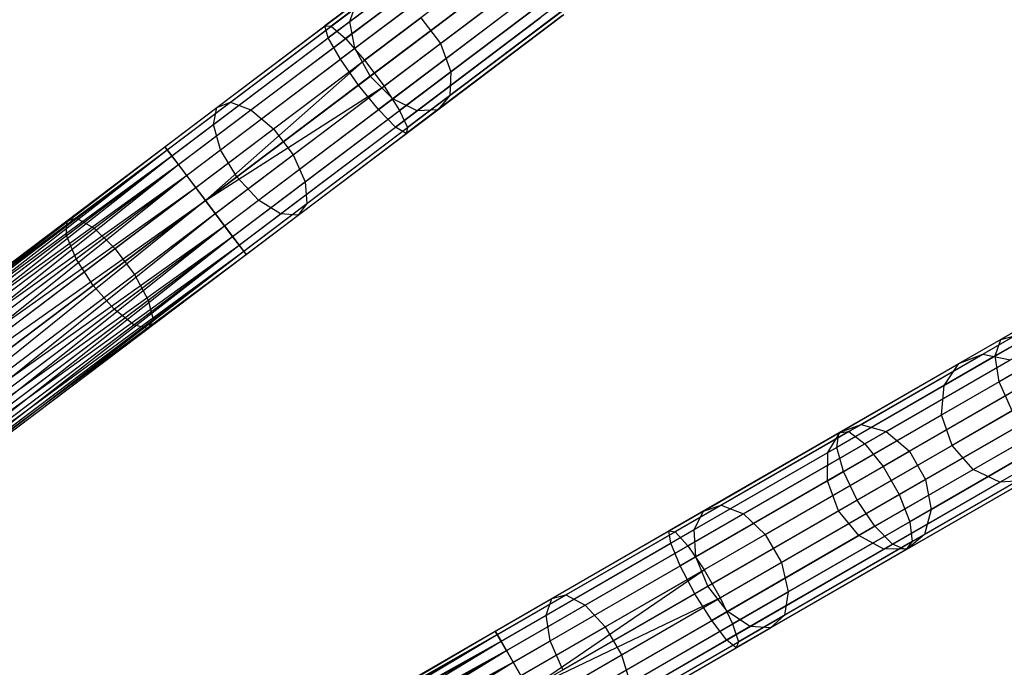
# Model space of a CAD drawing. Extents: x -91 to 91, y -91 to 262.
# Tile 464 of 480: x 53 to 68, y 35 to 45. Entities that reach past the tile are written whole.
import ezdxf

# ---------------------------------------------------------------- set-up
doc = ezdxf.new("R2010")
doc.units = 0
doc.header["$LTSCALE"] = 25.4
doc.layers.get('0').update_dxf_attribs({"linetype": 'CONTINUOUS'})

# ---------------------------------------------------------------- blocks, each defined once
blk = doc.blocks.new('ETE0_STL_1')
at = {"color": 0}
for p, q in [((60.204, 46.603, 170.552), (57.843, 44.822, 169.879)), ((60.204, 46.603, 170.552), (57.843, 44.822, 169.879)), ((60.058, 46.565, 171.006), (57.752, 44.826, 170.349)), ((60.058, 46.565, 171.006), (57.752, 44.826, 170.349)), ((60.46, 46.456, 170.175), (58.053, 44.641, 169.489)), ((60.46, 46.456, 170.175), (58.053, 44.641, 169.489)), ((60.055, 46.351, 171.434), (57.801, 44.65, 170.791)), ((60.055, 46.351, 171.434), (57.801, 44.65, 170.791)), ((58.119, 44.891, 316.041), (59.935, 46.26, 314.219)), ((58.119, 44.891, 316.041), (59.935, 46.26, 314.219)), ((60.767, 46.157, 169.963), (58.335, 44.322, 169.269)), ((60.767, 46.157, 169.963), (58.335, 44.322, 169.269)), ((60.196, 46.009, 171.737), (57.979, 44.336, 171.105)), ((60.196, 46.009, 171.737), (57.979, 44.336, 171.105)), ((59.453, 44.566, 317.311), (61.412, 46.044, 315.345)), ((59.453, 44.566, 317.311), (61.412, 46.044, 315.345)), ((58.192, 44.497, 315.779), (59.978, 45.844, 313.987)), ((58.192, 44.497, 315.779), (59.978, 45.844, 313.987)), ((61.056, 45.775, 169.963), (58.623, 43.94, 169.269)), ((61.056, 45.775, 169.963), (58.623, 43.94, 169.269)), ((58.245, 43.955, 171.219), (60.449, 45.617, 171.847)), ((58.245, 43.955, 171.219), (60.449, 45.617, 171.847)), ((59.608, 44.152, 317.127), (61.547, 45.615, 315.182)), ((59.608, 44.152, 317.127), (61.547, 45.615, 315.182)), ((56.36, 43.704, 318.333), (58.468, 45.294, 316.802)), ((56.36, 43.704, 318.333), (58.468, 45.294, 316.802)), ((60.195, 45.426, 313.903), (58.42, 44.087, 315.685)), ((60.195, 45.426, 313.903), (58.42, 44.087, 315.685)), ((61.259, 45.397, 170.175), (58.852, 43.582, 169.489)), ((61.259, 45.397, 170.175), (58.852, 43.582, 169.489)), ((56.16, 43.625, 317.905), (58.219, 45.179, 316.41)), ((56.16, 43.625, 317.905), (58.219, 45.179, 316.41)), ((56.66, 43.59, 318.688), (58.809, 45.211, 317.127)), ((56.66, 43.59, 318.688), (58.809, 45.211, 317.127)), ((58.119, 44.891, 316.041), (58.219, 45.179, 316.41)), ((58.119, 44.891, 316.041), (58.219, 45.179, 316.41)), ((60.756, 45.267, 171.737), (58.539, 43.594, 171.105)), ((60.756, 45.267, 171.737), (58.539, 43.594, 171.105)), ((59.594, 43.801, 316.802), (61.496, 45.236, 314.894)), ((59.594, 43.801, 316.802), (61.496, 45.236, 314.894)), ((58.752, 43.755, 315.779), (60.537, 45.102, 313.987)), ((58.752, 43.755, 315.779), (60.537, 45.102, 313.987)), ((61.046, 45.037, 171.434), (58.792, 43.336, 170.791)), ((61.046, 45.037, 171.434), (58.792, 43.336, 170.791)), ((61.33, 45.111, 170.552), (58.969, 43.33, 169.879)), ((61.33, 45.111, 170.552), (58.969, 43.33, 169.879)), ((59.415, 43.593, 316.41), (61.272, 44.995, 314.547)), ((59.415, 43.593, 316.41), (61.272, 44.995, 314.547)), ((56.107, 43.373, 317.503), (58.119, 44.891, 316.041)), ((56.107, 43.373, 317.503), (58.119, 44.891, 316.041)), ((56.993, 43.31, 318.888), (59.165, 44.948, 317.311)), ((56.993, 43.31, 318.888), (59.165, 44.948, 317.311)), ((58.192, 44.497, 315.779), (58.119, 44.891, 316.041)), ((58.192, 44.497, 315.779), (58.119, 44.891, 316.041)), ((61.253, 44.98, 171.006), (58.947, 43.241, 170.349)), ((61.253, 44.98, 171.006), (58.947, 43.241, 170.349)), ((59.11, 43.577, 316.041), (60.926, 44.946, 314.219)), ((59.11, 43.577, 316.041), (60.926, 44.946, 314.219)), ((59.165, 44.948, 317.311), (59.453, 44.566, 317.311)), ((59.165, 44.948, 317.311), (59.453, 44.566, 317.311)), ((55.393, 43.047, 170.128), (57.752, 44.826, 170.349)), ((55.393, 43.047, 170.128), (57.752, 44.826, 170.349)), ((55.428, 43.001, 169.653), (57.843, 44.822, 169.879)), ((55.428, 43.001, 169.653), (57.843, 44.822, 169.879)), ((57.752, 44.826, 170.349), (57.843, 44.822, 169.879)), ((57.801, 44.65, 170.791), (57.752, 44.826, 170.349)), ((57.801, 44.65, 170.791), (57.752, 44.826, 170.349)), ((57.752, 44.826, 170.349), (57.843, 44.822, 169.879)), ((57.843, 44.822, 169.879), (58.053, 44.641, 169.489)), ((57.843, 44.822, 169.879), (58.053, 44.641, 169.489)), ((55.496, 42.912, 170.576), (57.801, 44.65, 170.791)), ((55.496, 42.912, 170.576), (57.801, 44.65, 170.791)), ((55.592, 42.784, 169.259), (58.053, 44.641, 169.489)), ((55.592, 42.784, 169.259), (58.053, 44.641, 169.489)), ((57.281, 42.928, 318.888), (59.453, 44.566, 317.311)), ((57.281, 42.928, 318.888), (59.453, 44.566, 317.311)), ((57.979, 44.336, 171.105), (57.801, 44.65, 170.791)), ((57.979, 44.336, 171.105), (57.801, 44.65, 170.791)), ((58.053, 44.641, 169.489), (58.335, 44.322, 169.269)), ((58.053, 44.641, 169.489), (58.335, 44.322, 169.269)), ((59.453, 44.566, 317.311), (59.608, 44.152, 317.127)), ((59.453, 44.566, 317.311), (59.608, 44.152, 317.127)), ((56.212, 43.003, 317.217), (58.192, 44.497, 315.779)), ((56.212, 43.003, 317.217), (58.192, 44.497, 315.779)), ((58.42, 44.087, 315.685), (58.192, 44.497, 315.779)), ((58.42, 44.087, 315.685), (58.192, 44.497, 315.779)), ((55.711, 42.626, 170.893), (57.979, 44.336, 171.105)), ((55.711, 42.626, 170.893), (57.979, 44.336, 171.105)), ((55.847, 42.446, 169.037), (58.335, 44.322, 169.269)), ((55.847, 42.446, 169.037), (58.335, 44.322, 169.269)), ((55.991, 42.255, 169.008), (58.335, 44.322, 169.269)), ((55.991, 42.255, 169.008), (58.335, 44.322, 169.269)), ((58.245, 43.955, 171.219), (57.979, 44.336, 171.105)), ((58.245, 43.955, 171.219), (57.979, 44.336, 171.105)), ((58.335, 44.322, 169.269), (58.623, 43.94, 169.269)), ((58.335, 44.322, 169.269), (58.623, 43.94, 169.269)), ((57.459, 42.531, 318.688), (59.608, 44.152, 317.127)), ((57.459, 42.531, 318.688), (59.608, 44.152, 317.127)), ((59.608, 44.152, 317.127), (59.594, 43.801, 316.802)), ((59.608, 44.152, 317.127), (59.594, 43.801, 316.802)), ((58.42, 44.087, 315.685), (56.452, 42.602, 317.114)), ((58.42, 44.087, 315.685), (56.452, 42.602, 317.114)), ((58.752, 43.755, 315.779), (58.42, 44.087, 315.685)), ((58.752, 43.755, 315.779), (58.42, 44.087, 315.685)), ((55.991, 42.255, 171.008), (58.245, 43.955, 171.219)), ((55.991, 42.255, 171.008), (58.245, 43.955, 171.219)), ((55.991, 42.255, 169.008), (58.623, 43.94, 169.269)), ((55.991, 42.255, 169.008), (58.623, 43.94, 169.269)), ((56.135, 42.064, 169.037), (58.623, 43.94, 169.269)), ((56.135, 42.064, 169.037), (58.623, 43.94, 169.269)), ((58.539, 43.594, 171.105), (58.245, 43.955, 171.219)), ((58.539, 43.594, 171.105), (58.245, 43.955, 171.219)), ((58.623, 43.94, 169.269), (58.852, 43.582, 169.489)), ((58.623, 43.94, 169.269), (58.852, 43.582, 169.489)), ((54.092, 41.994, 319.452), (56.36, 43.704, 318.333)), ((54.092, 41.994, 319.452), (56.36, 43.704, 318.333)), ((56.16, 43.625, 317.905), (56.36, 43.704, 318.333)), ((56.16, 43.625, 317.905), (56.36, 43.704, 318.333)), ((56.36, 43.704, 318.333), (56.66, 43.59, 318.688)), ((56.36, 43.704, 318.333), (56.66, 43.59, 318.688)), ((56.772, 42.261, 317.217), (58.752, 43.755, 315.779)), ((56.772, 42.261, 317.217), (58.752, 43.755, 315.779)), ((57.486, 42.211, 318.333), (59.594, 43.801, 316.802)), ((57.486, 42.211, 318.333), (59.594, 43.801, 316.802)), ((59.11, 43.577, 316.041), (58.752, 43.755, 315.779)), ((59.11, 43.577, 316.041), (58.752, 43.755, 315.779)), ((59.594, 43.801, 316.802), (59.415, 43.593, 316.41)), ((59.594, 43.801, 316.802), (59.415, 43.593, 316.41)), ((53.946, 41.955, 318.998), (56.16, 43.625, 317.905)), ((53.946, 41.955, 318.998), (56.16, 43.625, 317.905)), ((54.349, 41.847, 319.828), (56.66, 43.59, 318.688)), ((54.349, 41.847, 319.828), (56.66, 43.59, 318.688)), ((56.107, 43.373, 317.503), (56.16, 43.625, 317.905)), ((56.107, 43.373, 317.503), (56.16, 43.625, 317.905)), ((56.271, 41.884, 170.893), (58.539, 43.594, 171.105)), ((56.271, 41.884, 170.893), (58.539, 43.594, 171.105)), ((56.39, 41.725, 169.259), (58.852, 43.582, 169.489)), ((56.39, 41.725, 169.259), (58.852, 43.582, 169.489)), ((56.66, 43.59, 318.688), (56.993, 43.31, 318.888)), ((56.66, 43.59, 318.688), (56.993, 43.31, 318.888)), ((57.098, 42.059, 317.503), (59.11, 43.577, 316.041)), ((57.098, 42.059, 317.503), (59.11, 43.577, 316.041)), ((57.356, 42.04, 317.905), (59.415, 43.593, 316.41)), ((57.356, 42.04, 317.905), (59.415, 43.593, 316.41)), ((58.792, 43.336, 170.791), (58.539, 43.594, 171.105)), ((58.792, 43.336, 170.791), (58.539, 43.594, 171.105)), ((58.852, 43.582, 169.489), (58.969, 43.33, 169.879)), ((58.852, 43.582, 169.489), (58.969, 43.33, 169.879)), ((59.415, 43.593, 316.41), (59.11, 43.577, 316.041)), ((59.415, 43.593, 316.41), (59.11, 43.577, 316.041)), ((53.942, 41.74, 318.571), (56.107, 43.373, 317.503)), ((53.942, 41.74, 318.571), (56.107, 43.373, 317.503)), ((54.657, 41.548, 320.041), (56.993, 43.31, 318.888)), ((54.657, 41.548, 320.041), (56.993, 43.31, 318.888)), ((56.212, 43.003, 317.217), (56.107, 43.373, 317.503)), ((56.212, 43.003, 317.217), (56.107, 43.373, 317.503)), ((56.487, 41.598, 170.576), (58.792, 43.336, 170.791)), ((56.487, 41.598, 170.576), (58.792, 43.336, 170.791)), ((56.554, 41.508, 169.653), (58.969, 43.33, 169.879)), ((56.554, 41.508, 169.653), (58.969, 43.33, 169.879)), ((56.993, 43.31, 318.888), (57.281, 42.928, 318.888)), ((56.993, 43.31, 318.888), (57.281, 42.928, 318.888)), ((58.947, 43.241, 170.349), (58.792, 43.336, 170.791)), ((58.947, 43.241, 170.349), (58.792, 43.336, 170.791)), ((58.969, 43.33, 169.879), (58.947, 43.241, 170.349)), ((58.969, 43.33, 169.879), (58.947, 43.241, 170.349)), ((56.589, 41.462, 170.128), (58.947, 43.241, 170.349)), ((56.589, 41.462, 170.128), (58.947, 43.241, 170.349)), ((49.253, 38.415, 169.887), (55.393, 43.047, 170.128)), ((49.253, 38.415, 169.887), (55.393, 43.047, 170.128)), ((49.253, 38.415, 170.128), (55.393, 43.047, 170.128)), ((49.253, 38.415, 170.128), (55.393, 43.047, 170.128)), ((49.253, 38.415, 169.887), (55.428, 43.001, 169.653)), ((49.253, 38.415, 169.887), (55.428, 43.001, 169.653)), ((49.287, 38.369, 170.362), (55.393, 43.047, 170.128)), ((49.287, 38.369, 170.362), (55.393, 43.047, 170.128)), ((49.287, 38.369, 169.653), (55.428, 43.001, 169.653)), ((49.287, 38.369, 169.653), (55.428, 43.001, 169.653)), ((49.355, 38.279, 169.44), (55.428, 43.001, 169.653)), ((49.355, 38.279, 169.44), (55.428, 43.001, 169.653)), ((54.083, 41.397, 318.267), (56.212, 43.003, 317.217)), ((54.083, 41.397, 318.267), (56.212, 43.003, 317.217)), ((55.428, 43.001, 169.653), (55.393, 43.047, 170.128)), ((55.393, 43.047, 170.128), (55.496, 42.912, 170.576)), ((55.428, 43.001, 169.653), (55.393, 43.047, 170.128)), ((55.393, 43.047, 170.128), (55.496, 42.912, 170.576)), ((55.592, 42.784, 169.259), (55.428, 43.001, 169.653)), ((55.592, 42.784, 169.259), (55.428, 43.001, 169.653)), ((56.452, 42.602, 317.114), (56.212, 43.003, 317.217)), ((56.452, 42.602, 317.114), (56.212, 43.003, 317.217)), ((49.287, 38.369, 170.362), (55.496, 42.912, 170.576)), ((49.287, 38.369, 170.362), (55.496, 42.912, 170.576)), ((49.355, 38.279, 170.576), (55.496, 42.912, 170.576)), ((49.355, 38.279, 170.576), (55.496, 42.912, 170.576)), ((49.451, 38.152, 170.756), (55.496, 42.912, 170.576)), ((49.451, 38.152, 170.756), (55.496, 42.912, 170.576)), ((54.945, 41.166, 320.041), (57.281, 42.928, 318.888)), ((54.945, 41.166, 320.041), (57.281, 42.928, 318.888)), ((55.496, 42.912, 170.576), (55.711, 42.626, 170.893)), ((55.496, 42.912, 170.576), (55.711, 42.626, 170.893)), ((57.281, 42.928, 318.888), (57.459, 42.531, 318.688)), ((57.281, 42.928, 318.888), (57.459, 42.531, 318.688)), ((49.355, 38.279, 169.44), (55.592, 42.784, 169.259)), ((49.355, 38.279, 169.44), (55.592, 42.784, 169.259)), ((49.451, 38.152, 169.259), (55.592, 42.784, 169.259)), ((49.451, 38.152, 169.259), (55.592, 42.784, 169.259)), ((49.57, 37.993, 169.122), (55.592, 42.784, 169.259)), ((49.57, 37.993, 169.122), (55.592, 42.784, 169.259)), ((55.847, 42.446, 169.037), (55.592, 42.784, 169.259)), ((55.847, 42.446, 169.037), (55.592, 42.784, 169.259)), ((49.451, 38.152, 170.756), (55.711, 42.626, 170.893)), ((49.451, 38.152, 170.756), (55.711, 42.626, 170.893)), ((49.57, 37.993, 170.893), (55.711, 42.626, 170.893)), ((49.57, 37.993, 170.893), (55.711, 42.626, 170.893)), ((49.706, 37.814, 170.979), (55.711, 42.626, 170.893)), ((49.706, 37.814, 170.979), (55.711, 42.626, 170.893)), ((56.452, 42.602, 317.114), (54.336, 41.006, 318.158)), ((56.452, 42.602, 317.114), (54.336, 41.006, 318.158)), ((55.148, 40.788, 319.828), (57.459, 42.531, 318.688)), ((55.148, 40.788, 319.828), (57.459, 42.531, 318.688)), ((55.711, 42.626, 170.893), (55.991, 42.255, 171.008)), ((55.711, 42.626, 170.893), (55.991, 42.255, 171.008)), ((56.772, 42.261, 317.217), (56.452, 42.602, 317.114)), ((56.772, 42.261, 317.217), (56.452, 42.602, 317.114)), ((57.459, 42.531, 318.688), (57.486, 42.211, 318.333)), ((57.459, 42.531, 318.688), (57.486, 42.211, 318.333)), ((49.57, 37.993, 169.122), (55.847, 42.446, 169.037)), ((49.57, 37.993, 169.122), (55.847, 42.446, 169.037)), ((49.706, 37.814, 169.037), (55.847, 42.446, 169.037)), ((49.706, 37.814, 169.037), (55.847, 42.446, 169.037)), ((55.991, 42.255, 169.008), (55.847, 42.446, 169.037)), ((55.991, 42.255, 169.008), (55.847, 42.446, 169.037)), ((49.706, 37.814, 170.979), (55.991, 42.255, 171.008)), ((49.706, 37.814, 170.979), (55.991, 42.255, 171.008)), ((49.85, 37.622, 169.008), (55.991, 42.255, 169.008)), ((49.85, 37.622, 169.008), (55.991, 42.255, 169.008)), ((49.85, 37.622, 171.008), (55.991, 42.255, 171.008)), ((49.85, 37.622, 171.008), (55.991, 42.255, 171.008)), ((55.991, 42.255, 171.008), (49.994, 37.431, 170.979)), ((55.991, 42.255, 171.008), (49.994, 37.431, 170.979)), ((54.643, 40.655, 318.267), (56.772, 42.261, 317.217)), ((54.643, 40.655, 318.267), (56.772, 42.261, 317.217)), ((56.135, 42.064, 169.037), (55.991, 42.255, 169.008)), ((55.991, 42.255, 171.008), (56.271, 41.884, 170.893)), ((55.991, 42.255, 171.008), (56.271, 41.884, 170.893)), ((56.135, 42.064, 169.037), (55.991, 42.255, 169.008)), ((57.098, 42.059, 317.503), (56.772, 42.261, 317.217)), ((57.098, 42.059, 317.503), (56.772, 42.261, 317.217)), ((55.219, 40.501, 319.452), (57.486, 42.211, 318.333)), ((55.219, 40.501, 319.452), (57.486, 42.211, 318.333)), ((57.486, 42.211, 318.333), (57.356, 42.04, 317.905)), ((57.486, 42.211, 318.333), (57.356, 42.04, 317.905)), ((49.994, 37.431, 169.037), (56.135, 42.064, 169.037)), ((49.994, 37.431, 169.037), (56.135, 42.064, 169.037)), ((50.13, 37.251, 169.122), (56.135, 42.064, 169.037)), ((50.13, 37.251, 169.122), (56.135, 42.064, 169.037)), ((51.626, 40.205, 319.664), (53.946, 41.955, 318.998)), ((51.626, 40.205, 319.664), (53.946, 41.955, 318.998)), ((51.717, 40.202, 320.133), (54.092, 41.994, 319.452)), ((51.717, 40.202, 320.133), (54.092, 41.994, 319.452)), ((53.942, 41.74, 318.571), (53.946, 41.955, 318.998)), ((53.942, 41.74, 318.571), (53.946, 41.955, 318.998)), ((53.946, 41.955, 318.998), (54.092, 41.994, 319.452)), ((53.946, 41.955, 318.998), (54.092, 41.994, 319.452)), ((54.092, 41.994, 319.452), (54.349, 41.847, 319.828)), ((54.092, 41.994, 319.452), (54.349, 41.847, 319.828)), ((54.933, 40.426, 318.571), (57.098, 42.059, 317.503)), ((54.933, 40.426, 318.571), (57.098, 42.059, 317.503)), ((55.141, 40.37, 318.998), (57.356, 42.04, 317.905)), ((55.141, 40.37, 318.998), (57.356, 42.04, 317.905)), ((56.39, 41.725, 169.259), (56.135, 42.064, 169.037)), ((56.39, 41.725, 169.259), (56.135, 42.064, 169.037)), ((57.356, 42.04, 317.905), (57.098, 42.059, 317.503)), ((57.356, 42.04, 317.905), (57.098, 42.059, 317.503)), ((49.994, 37.431, 170.979), (56.271, 41.884, 170.893)), ((49.994, 37.431, 170.979), (56.271, 41.884, 170.893)), ((50.13, 37.251, 170.893), (56.271, 41.884, 170.893)), ((50.13, 37.251, 170.893), (56.271, 41.884, 170.893)), ((50.25, 37.093, 170.756), (56.271, 41.884, 170.893)), ((50.25, 37.093, 170.756), (56.271, 41.884, 170.893)), ((51.928, 40.02, 320.523), (54.349, 41.847, 319.828)), ((51.928, 40.02, 320.523), (54.349, 41.847, 319.828)), ((54.349, 41.847, 319.828), (54.657, 41.548, 320.041)), ((54.349, 41.847, 319.828), (54.657, 41.548, 320.041)), ((56.271, 41.884, 170.893), (56.487, 41.598, 170.576)), ((56.271, 41.884, 170.893), (56.487, 41.598, 170.576)), ((50.13, 37.251, 169.122), (56.39, 41.725, 169.259)), ((50.13, 37.251, 169.122), (56.39, 41.725, 169.259)), ((50.25, 37.093, 169.259), (56.39, 41.725, 169.259)), ((50.25, 37.093, 169.259), (56.39, 41.725, 169.259)), ((50.346, 36.965, 169.44), (56.39, 41.725, 169.259)), ((50.346, 36.965, 169.44), (56.39, 41.725, 169.259)), ((51.675, 40.029, 319.221), (53.942, 41.74, 318.571)), ((51.675, 40.029, 319.221), (53.942, 41.74, 318.571)), ((54.083, 41.397, 318.267), (53.942, 41.74, 318.571)), ((54.083, 41.397, 318.267), (53.942, 41.74, 318.571)), ((56.554, 41.508, 169.653), (56.39, 41.725, 169.259)), ((56.554, 41.508, 169.653), (56.39, 41.725, 169.259)), ((50.25, 37.093, 170.756), (56.487, 41.598, 170.576)), ((50.25, 37.093, 170.756), (56.487, 41.598, 170.576)), ((50.346, 36.965, 170.576), (56.487, 41.598, 170.576)), ((50.346, 36.965, 170.576), (56.487, 41.598, 170.576)), ((50.346, 36.965, 169.44), (56.554, 41.508, 169.653)), ((50.346, 36.965, 169.44), (56.554, 41.508, 169.653)), ((50.413, 36.876, 170.362), (56.487, 41.598, 170.576)), ((50.413, 36.876, 170.362), (56.487, 41.598, 170.576)), ((50.413, 36.876, 169.653), (56.554, 41.508, 169.653)), ((50.413, 36.876, 169.653), (56.554, 41.508, 169.653)), ((50.448, 36.83, 169.887), (56.554, 41.508, 169.653)), ((50.448, 36.83, 169.887), (56.554, 41.508, 169.653)), ((52.21, 39.702, 320.743), (54.657, 41.548, 320.041)), ((52.21, 39.702, 320.743), (54.657, 41.548, 320.041)), ((54.657, 41.548, 320.041), (54.945, 41.166, 320.041)), ((54.657, 41.548, 320.041), (54.945, 41.166, 320.041)), ((56.487, 41.598, 170.576), (56.589, 41.462, 170.128)), ((56.487, 41.598, 170.576), (56.589, 41.462, 170.128)), ((56.589, 41.462, 170.128), (56.554, 41.508, 169.653)), ((56.589, 41.462, 170.128), (56.554, 41.508, 169.653)), ((50.413, 36.876, 170.362), (56.589, 41.462, 170.128)), ((50.413, 36.876, 170.362), (56.589, 41.462, 170.128)), ((50.448, 36.83, 170.128), (56.589, 41.462, 170.128)), ((50.448, 36.83, 170.128), (56.589, 41.462, 170.128)), ((50.448, 36.83, 169.887), (56.589, 41.462, 170.128)), ((50.448, 36.83, 169.887), (56.589, 41.462, 170.128)), ((51.852, 39.715, 318.907), (54.083, 41.397, 318.267)), ((51.852, 39.715, 318.907), (54.083, 41.397, 318.267)), ((54.336, 41.006, 318.158), (54.083, 41.397, 318.267)), ((54.336, 41.006, 318.158), (54.083, 41.397, 318.267)), ((69.939, 41.493, 173.562), (67.714, 40.21, 172.085)), ((69.939, 41.493, 173.562), (67.714, 40.21, 172.085)), ((69.806, 41.22, 173.932), (67.632, 39.966, 172.489)), ((69.806, 41.22, 173.932), (67.632, 39.966, 172.489)), ((52.498, 39.32, 320.743), (54.945, 41.166, 320.041)), ((52.498, 39.32, 320.743), (54.945, 41.166, 320.041)), ((54.945, 41.166, 320.041), (55.148, 40.788, 319.828)), ((54.945, 41.166, 320.041), (55.148, 40.788, 319.828)), ((54.336, 41.006, 318.158), (52.119, 39.333, 318.794)), ((54.336, 41.006, 318.158), (52.119, 39.333, 318.794)), ((54.643, 40.655, 318.267), (54.336, 41.006, 318.158)), ((54.643, 40.655, 318.267), (54.336, 41.006, 318.158)), ((52.727, 38.962, 320.523), (55.148, 40.788, 319.828)), ((52.727, 38.962, 320.523), (55.148, 40.788, 319.828)), ((55.148, 40.788, 319.828), (55.219, 40.501, 319.452)), ((55.148, 40.788, 319.828), (55.219, 40.501, 319.452)), ((67.448, 39.99, 312.651), (68.93, 40.845, 310.123)), ((67.448, 39.99, 312.651), (68.93, 40.845, 310.123)), ((69.83, 40.821, 174.195), (67.692, 39.587, 172.775)), ((69.83, 40.821, 174.195), (67.692, 39.587, 172.775)), ((52.412, 38.973, 318.907), (54.643, 40.655, 318.267)), ((52.412, 38.973, 318.907), (54.643, 40.655, 318.267)), ((54.933, 40.426, 318.571), (54.643, 40.655, 318.267)), ((54.933, 40.426, 318.571), (54.643, 40.655, 318.267)), ((67.096, 39.854, 312.356), (68.544, 40.689, 309.887)), ((67.096, 39.854, 312.356), (68.544, 40.689, 309.887)), ((52.843, 38.709, 320.133), (55.219, 40.501, 319.452)), ((52.843, 38.709, 320.133), (55.219, 40.501, 319.452)), ((55.219, 40.501, 319.452), (55.141, 40.37, 318.998)), ((55.219, 40.501, 319.452), (55.141, 40.37, 318.998)), ((52.666, 38.715, 319.221), (54.933, 40.426, 318.571)), ((52.666, 38.715, 319.221), (54.933, 40.426, 318.571)), ((52.821, 38.62, 319.664), (55.141, 40.37, 318.998)), ((52.821, 38.62, 319.664), (55.141, 40.37, 318.998)), ((55.141, 40.37, 318.998), (54.933, 40.426, 318.571)), ((55.141, 40.37, 318.998), (54.933, 40.426, 318.571)), ((66.877, 39.531, 312.078), (68.293, 40.348, 309.665)), ((66.877, 39.531, 312.078), (68.293, 40.348, 309.665)), ((67.714, 40.21, 172.085), (65.325, 38.832, 171.006)), ((67.714, 40.21, 172.085), (65.325, 38.832, 171.006)), ((67.921, 40.263, 171.657), (65.474, 38.852, 170.552)), ((67.921, 40.263, 171.657), (65.474, 38.852, 170.552)), ((67.632, 39.966, 172.489), (67.714, 40.21, 172.085)), ((67.632, 39.966, 172.489), (67.714, 40.21, 172.085)), ((67.714, 40.21, 172.085), (67.921, 40.263, 171.657)), ((67.714, 40.21, 172.085), (67.921, 40.263, 171.657)), ((68.205, 40.112, 171.302), (65.711, 38.674, 170.175)), ((68.205, 40.112, 171.302), (65.711, 38.674, 170.175)), ((67.632, 39.966, 172.489), (65.295, 38.619, 171.434)), ((67.632, 39.966, 172.489), (65.295, 38.619, 171.434)), ((65.655, 38.956, 314.894), (67.448, 39.99, 312.651)), ((65.655, 38.956, 314.894), (67.448, 39.99, 312.651)), ((67.096, 39.854, 312.356), (67.448, 39.99, 312.651)), ((67.096, 39.854, 312.356), (67.448, 39.99, 312.651)), ((67.448, 39.99, 312.651), (67.851, 39.908, 312.896)), ((67.448, 39.99, 312.651), (67.851, 39.908, 312.896)), ((67.692, 39.587, 172.775), (67.632, 39.966, 172.489)), ((67.692, 39.587, 172.775), (67.632, 39.966, 172.489)), ((65.345, 38.844, 314.547), (67.096, 39.854, 312.356)), ((65.345, 38.844, 314.547), (67.096, 39.854, 312.356)), ((68.5, 39.793, 171.101), (65.979, 38.34, 169.963)), ((68.5, 39.793, 171.101), (65.979, 38.34, 169.963)), ((66.023, 38.854, 315.182), (67.851, 39.908, 312.896)), ((66.023, 38.854, 315.182), (67.851, 39.908, 312.896)), ((66.841, 39.097, 311.881), (68.233, 39.9, 309.507)), ((66.841, 39.097, 311.881), (68.233, 39.9, 309.507)), ((66.877, 39.531, 312.078), (67.096, 39.854, 312.356)), ((66.877, 39.531, 312.078), (67.096, 39.854, 312.356)), ((66.366, 38.563, 315.345), (68.214, 39.628, 313.034)), ((66.366, 38.563, 315.345), (68.214, 39.628, 313.034)), ((65.165, 38.544, 314.219), (66.877, 39.531, 312.078)), ((65.165, 38.544, 314.219), (66.877, 39.531, 312.078)), ((67.692, 39.587, 172.775), (65.394, 38.262, 171.737)), ((67.692, 39.587, 172.775), (65.394, 38.262, 171.737)), ((66.841, 39.097, 311.881), (66.877, 39.531, 312.078)), ((66.841, 39.097, 311.881), (66.877, 39.531, 312.078)), ((67.881, 39.16, 172.878), (67.692, 39.587, 172.775)), ((67.881, 39.16, 172.878), (67.692, 39.587, 172.775)), ((68.739, 39.379, 171.101), (66.218, 37.925, 169.963)), ((68.739, 39.379, 171.101), (66.218, 37.925, 169.963)), ((68.379, 39.447, 309.45), (66.995, 38.649, 311.809)), ((68.379, 39.447, 309.45), (66.995, 38.649, 311.809)), ((66.605, 38.148, 315.345), (68.453, 39.214, 313.034)), ((66.605, 38.148, 315.345), (68.453, 39.214, 313.034)), ((65.157, 38.126, 313.987), (66.841, 39.097, 311.881)), ((65.157, 38.126, 313.987), (66.841, 39.097, 311.881)), ((65.597, 37.843, 171.847), (67.881, 39.16, 172.878)), ((65.597, 37.843, 171.847), (67.881, 39.16, 172.878)), ((66.995, 38.649, 311.809), (66.841, 39.097, 311.881)), ((66.995, 38.649, 311.809), (66.841, 39.097, 311.881)), ((67.305, 38.292, 311.881), (68.697, 39.094, 309.507)), ((67.305, 38.292, 311.881), (68.697, 39.094, 309.507)), ((63.591, 37.766, 316.802), (65.655, 38.956, 314.894)), ((63.591, 37.766, 316.802), (65.655, 38.956, 314.894)), ((65.345, 38.844, 314.547), (65.655, 38.956, 314.894)), ((65.345, 38.844, 314.547), (65.655, 38.956, 314.894)), ((65.655, 38.956, 314.894), (66.023, 38.854, 315.182)), ((65.655, 38.956, 314.894), (66.023, 38.854, 315.182)), ((68.867, 38.964, 171.302), (66.373, 37.525, 170.175)), ((68.867, 38.964, 171.302), (66.373, 37.525, 170.175)), ((67.699, 38.106, 312.078), (69.115, 38.922, 309.665)), ((67.699, 38.106, 312.078), (69.115, 38.922, 309.665)), ((65.325, 38.832, 171.006), (62.822, 37.389, 170.349)), ((65.325, 38.832, 171.006), (62.822, 37.389, 170.349)), ((65.474, 38.852, 170.552), (62.912, 37.375, 169.879)), ((65.474, 38.852, 170.552), (62.912, 37.375, 169.879)), ((63.33, 37.682, 316.41), (65.345, 38.844, 314.547)), ((63.33, 37.682, 316.41), (65.345, 38.844, 314.547)), ((63.919, 37.641, 317.127), (66.023, 38.854, 315.182)), ((63.919, 37.641, 317.127), (66.023, 38.854, 315.182)), ((65.165, 38.544, 314.219), (65.345, 38.844, 314.547)), ((65.165, 38.544, 314.219), (65.345, 38.844, 314.547)), ((65.295, 38.619, 171.434), (65.325, 38.832, 171.006)), ((65.295, 38.619, 171.434), (65.325, 38.832, 171.006)), ((65.325, 38.832, 171.006), (65.474, 38.852, 170.552)), ((65.325, 38.832, 171.006), (65.474, 38.852, 170.552)), ((65.474, 38.852, 170.552), (65.711, 38.674, 170.175)), ((65.474, 38.852, 170.552), (65.711, 38.674, 170.175)), ((68.156, 38.782, 172.775), (65.858, 37.457, 171.737)), ((68.156, 38.782, 172.775), (65.858, 37.457, 171.737)), ((66.023, 38.854, 315.182), (66.366, 38.563, 315.345)), ((66.023, 38.854, 315.182), (66.366, 38.563, 315.345)), ((66.686, 37.705, 315.182), (68.513, 38.759, 312.896)), ((66.686, 37.705, 315.182), (68.513, 38.759, 312.896)), ((65.295, 38.619, 171.434), (62.85, 37.209, 170.791)), ((65.295, 38.619, 171.434), (62.85, 37.209, 170.791)), ((65.711, 38.674, 170.175), (63.099, 37.168, 169.489)), ((65.711, 38.674, 170.175), (63.099, 37.168, 169.489)), ((65.394, 38.262, 171.737), (65.295, 38.619, 171.434)), ((65.394, 38.262, 171.737), (65.295, 38.619, 171.434)), ((66.995, 38.649, 311.809), (65.321, 37.684, 313.903)), ((66.995, 38.649, 311.809), (65.321, 37.684, 313.903)), ((65.711, 38.674, 170.175), (65.979, 38.34, 169.963)), ((65.711, 38.674, 170.175), (65.979, 38.34, 169.963)), ((68.856, 38.643, 171.657), (66.409, 37.232, 170.552)), ((68.856, 38.643, 171.657), (66.409, 37.232, 170.552)), ((67.305, 38.292, 311.881), (66.995, 38.649, 311.809)), ((67.305, 38.292, 311.881), (66.995, 38.649, 311.809)), ((63.195, 37.408, 316.041), (65.165, 38.544, 314.219)), ((63.195, 37.408, 316.041), (65.165, 38.544, 314.219)), ((64.24, 37.337, 317.311), (66.366, 38.563, 315.345)), ((64.24, 37.337, 317.311), (66.366, 38.563, 315.345)), ((65.157, 38.126, 313.987), (65.165, 38.544, 314.219)), ((65.157, 38.126, 313.987), (65.165, 38.544, 314.219)), ((68.454, 38.541, 172.489), (66.118, 37.193, 171.434)), ((68.454, 38.541, 172.489), (66.118, 37.193, 171.434)), ((68.706, 38.49, 172.085), (66.316, 37.112, 171.006)), ((68.706, 38.49, 172.085), (66.316, 37.112, 171.006)), ((66.366, 38.563, 315.345), (66.605, 38.148, 315.345)), ((66.366, 38.563, 315.345), (66.605, 38.148, 315.345)), ((65.979, 38.34, 169.963), (63.339, 36.818, 169.269)), ((65.979, 38.34, 169.963), (63.339, 36.818, 169.269)), ((65.979, 38.34, 169.963), (66.218, 37.925, 169.963)), ((65.979, 38.34, 169.963), (66.218, 37.925, 169.963)), ((66.589, 37.336, 314.894), (68.382, 38.37, 312.651)), ((66.589, 37.336, 314.894), (68.382, 38.37, 312.651)), ((65.394, 38.262, 171.737), (62.988, 36.875, 171.105)), ((65.394, 38.262, 171.737), (62.988, 36.875, 171.105)), ((65.597, 37.843, 171.847), (65.394, 38.262, 171.737)), ((65.597, 37.843, 171.847), (65.394, 38.262, 171.737)), ((65.621, 37.321, 313.987), (67.305, 38.292, 311.881)), ((65.621, 37.321, 313.987), (67.305, 38.292, 311.881)), ((67.699, 38.106, 312.078), (67.305, 38.292, 311.881)), ((67.699, 38.106, 312.078), (67.305, 38.292, 311.881)), ((63.219, 37.008, 315.779), (65.157, 38.126, 313.987)), ((63.219, 37.008, 315.779), (65.157, 38.126, 313.987)), ((64.479, 36.922, 317.311), (66.605, 38.148, 315.345)), ((64.479, 36.922, 317.311), (66.605, 38.148, 315.345)), ((65.321, 37.684, 313.903), (65.157, 38.126, 313.987)), ((65.321, 37.684, 313.903), (65.157, 38.126, 313.987)), ((65.988, 37.118, 314.219), (67.699, 38.106, 312.078)), ((65.988, 37.118, 314.219), (67.699, 38.106, 312.078)), ((66.337, 37.124, 314.547), (68.088, 38.134, 312.356)), ((66.337, 37.124, 314.547), (68.088, 38.134, 312.356)), ((66.605, 38.148, 315.345), (66.686, 37.705, 315.182)), ((66.605, 38.148, 315.345), (66.686, 37.705, 315.182)), ((68.088, 38.134, 312.356), (67.699, 38.106, 312.078)), ((68.088, 38.134, 312.356), (67.699, 38.106, 312.078)), ((66.218, 37.925, 169.963), (63.578, 36.403, 169.269)), ((66.218, 37.925, 169.963), (63.578, 36.403, 169.269)), ((66.218, 37.925, 169.963), (66.373, 37.525, 170.175)), ((66.218, 37.925, 169.963), (66.373, 37.525, 170.175)), ((61.303, 36.447, 318.333), (63.591, 37.766, 316.802)), ((61.303, 36.447, 318.333), (63.591, 37.766, 316.802)), ((63.205, 36.464, 171.219), (65.597, 37.843, 171.847)), ((63.205, 36.464, 171.219), (65.597, 37.843, 171.847)), ((63.33, 37.682, 316.41), (63.591, 37.766, 316.802)), ((63.33, 37.682, 316.41), (63.591, 37.766, 316.802)), ((63.591, 37.766, 316.802), (63.919, 37.641, 317.127)), ((63.591, 37.766, 316.802), (63.919, 37.641, 317.127)), ((65.858, 37.457, 171.737), (65.597, 37.843, 171.847)), ((65.858, 37.457, 171.737), (65.597, 37.843, 171.847)), ((61.095, 36.393, 317.905), (63.33, 37.682, 316.41)), ((61.095, 36.393, 317.905), (63.33, 37.682, 316.41)), ((61.588, 36.297, 318.688), (63.919, 37.641, 317.127)), ((61.588, 36.297, 318.688), (63.919, 37.641, 317.127)), ((63.195, 37.408, 316.041), (63.33, 37.682, 316.41)), ((63.195, 37.408, 316.041), (63.33, 37.682, 316.41)), ((65.321, 37.684, 313.903), (63.395, 36.573, 315.685)), ((65.321, 37.684, 313.903), (63.395, 36.573, 315.685)), ((63.919, 37.641, 317.127), (64.24, 37.337, 317.311)), ((63.919, 37.641, 317.127), (64.24, 37.337, 317.311)), ((64.582, 36.492, 317.127), (66.686, 37.705, 315.182)), ((64.582, 36.492, 317.127), (66.686, 37.705, 315.182)), ((65.621, 37.321, 313.987), (65.321, 37.684, 313.903)), ((65.621, 37.321, 313.987), (65.321, 37.684, 313.903)), ((66.686, 37.705, 315.182), (66.589, 37.336, 314.894)), ((66.686, 37.705, 315.182), (66.589, 37.336, 314.894)), ((65.858, 37.457, 171.737), (63.452, 36.07, 171.105)), ((65.858, 37.457, 171.737), (63.452, 36.07, 171.105)), ((66.373, 37.525, 170.175), (63.761, 36.019, 169.489)), ((66.373, 37.525, 170.175), (63.761, 36.019, 169.489)), ((66.118, 37.193, 171.434), (65.858, 37.457, 171.737)), ((66.118, 37.193, 171.434), (65.858, 37.457, 171.737)), ((66.373, 37.525, 170.175), (66.409, 37.232, 170.552)), ((66.373, 37.525, 170.175), (66.409, 37.232, 170.552)), ((60.263, 35.914, 170.128), (62.822, 37.389, 170.349)), ((60.263, 35.914, 170.128), (62.822, 37.389, 170.349)), ((60.292, 35.864, 169.653), (62.912, 37.375, 169.879)), ((60.292, 35.864, 169.653), (62.912, 37.375, 169.879)), ((61.011, 36.149, 317.503), (63.195, 37.408, 316.041)), ((61.011, 36.149, 317.503), (63.195, 37.408, 316.041)), ((61.883, 35.978, 318.888), (64.24, 37.337, 317.311)), ((61.883, 35.978, 318.888), (64.24, 37.337, 317.311)), ((62.822, 37.389, 170.349), (62.912, 37.375, 169.879)), ((62.85, 37.209, 170.791), (62.822, 37.389, 170.349)), ((62.85, 37.209, 170.791), (62.822, 37.389, 170.349)), ((62.822, 37.389, 170.349), (62.912, 37.375, 169.879)), ((62.912, 37.375, 169.879), (63.099, 37.168, 169.489)), ((62.912, 37.375, 169.879), (63.099, 37.168, 169.489)), ((63.219, 37.008, 315.779), (63.195, 37.408, 316.041)), ((63.219, 37.008, 315.779), (63.195, 37.408, 316.041)), ((63.683, 36.203, 315.779), (65.621, 37.321, 313.987)), ((63.683, 36.203, 315.779), (65.621, 37.321, 313.987)), ((64.24, 37.337, 317.311), (64.479, 36.922, 317.311)), ((64.24, 37.337, 317.311), (64.479, 36.922, 317.311)), ((64.525, 36.146, 316.802), (66.589, 37.336, 314.894)), ((64.525, 36.146, 316.802), (66.589, 37.336, 314.894)), ((65.988, 37.118, 314.219), (65.621, 37.321, 313.987)), ((65.988, 37.118, 314.219), (65.621, 37.321, 313.987)), ((66.589, 37.336, 314.894), (66.337, 37.124, 314.547)), ((66.589, 37.336, 314.894), (66.337, 37.124, 314.547)), ((60.348, 35.767, 170.576), (62.85, 37.209, 170.791)), ((60.348, 35.767, 170.576), (62.85, 37.209, 170.791)), ((60.428, 35.628, 169.259), (63.099, 37.168, 169.489)), ((60.428, 35.628, 169.259), (63.099, 37.168, 169.489)), ((62.988, 36.875, 171.105), (62.85, 37.209, 170.791)), ((62.988, 36.875, 171.105), (62.85, 37.209, 170.791)), ((63.099, 37.168, 169.489), (63.339, 36.818, 169.269)), ((63.099, 37.168, 169.489), (63.339, 36.818, 169.269)), ((66.118, 37.193, 171.434), (63.672, 35.783, 170.791)), ((66.118, 37.193, 171.434), (63.672, 35.783, 170.791)), ((66.409, 37.232, 170.552), (63.847, 35.755, 169.879)), ((66.409, 37.232, 170.552), (63.847, 35.755, 169.879)), ((66.316, 37.112, 171.006), (66.118, 37.193, 171.434)), ((66.316, 37.112, 171.006), (66.118, 37.193, 171.434)), ((66.409, 37.232, 170.552), (66.316, 37.112, 171.006)), ((66.409, 37.232, 170.552), (66.316, 37.112, 171.006)), ((66.316, 37.112, 171.006), (63.814, 35.669, 170.349)), ((66.316, 37.112, 171.006), (63.814, 35.669, 170.349)), ((64.017, 35.982, 316.041), (65.988, 37.118, 314.219)), ((64.017, 35.982, 316.041), (65.988, 37.118, 314.219)), ((64.321, 35.962, 316.41), (66.337, 37.124, 314.547)), ((64.321, 35.962, 316.41), (66.337, 37.124, 314.547)), ((66.337, 37.124, 314.547), (65.988, 37.118, 314.219)), ((66.337, 37.124, 314.547), (65.988, 37.118, 314.219)), ((60.527, 35.456, 170.893), (62.988, 36.875, 171.105)), ((60.527, 35.456, 170.893), (62.988, 36.875, 171.105)), ((61.071, 35.77, 317.217), (63.219, 37.008, 315.779)), ((61.071, 35.77, 317.217), (63.219, 37.008, 315.779)), ((62.122, 35.563, 318.888), (64.479, 36.922, 317.311)), ((62.122, 35.563, 318.888), (64.479, 36.922, 317.311)), ((63.205, 36.464, 171.219), (62.988, 36.875, 171.105)), ((63.205, 36.464, 171.219), (62.988, 36.875, 171.105)), ((63.395, 36.573, 315.685), (63.219, 37.008, 315.779)), ((63.395, 36.573, 315.685), (63.219, 37.008, 315.779)), ((64.479, 36.922, 317.311), (64.582, 36.492, 317.127)), ((64.479, 36.922, 317.311), (64.582, 36.492, 317.127)), ((60.64, 35.261, 169.037), (63.339, 36.818, 169.269)), ((60.64, 35.261, 169.037), (63.339, 36.818, 169.269)), ((60.759, 35.054, 169.008), (63.339, 36.818, 169.269)), ((60.759, 35.054, 169.008), (63.339, 36.818, 169.269)), ((63.339, 36.818, 169.269), (63.578, 36.403, 169.269)), ((63.339, 36.818, 169.269), (63.578, 36.403, 169.269)), ((63.395, 36.573, 315.685), (61.26, 35.342, 317.114)), ((63.395, 36.573, 315.685), (61.26, 35.342, 317.114)), ((63.683, 36.203, 315.779), (63.395, 36.573, 315.685)), ((63.683, 36.203, 315.779), (63.395, 36.573, 315.685)), ((58.843, 35.028, 319.452), (61.303, 36.447, 318.333)), ((58.843, 35.028, 319.452), (61.303, 36.447, 318.333)), ((60.759, 35.054, 171.008), (63.205, 36.464, 171.219)), ((60.759, 35.054, 171.008), (63.205, 36.464, 171.219)), ((61.095, 36.393, 317.905), (61.303, 36.447, 318.333)), ((61.095, 36.393, 317.905), (61.303, 36.447, 318.333)), ((61.303, 36.447, 318.333), (61.588, 36.297, 318.688)), ((61.303, 36.447, 318.333), (61.588, 36.297, 318.688)), ((62.25, 35.148, 318.688), (64.582, 36.492, 317.127)), ((62.25, 35.148, 318.688), (64.582, 36.492, 317.127)), ((63.452, 36.07, 171.105), (63.205, 36.464, 171.219)), ((63.452, 36.07, 171.105), (63.205, 36.464, 171.219)), ((64.582, 36.492, 317.127), (64.525, 36.146, 316.802)), ((64.582, 36.492, 317.127), (64.525, 36.146, 316.802)), ((58.692, 35.008, 318.998), (61.095, 36.393, 317.905)), ((58.692, 35.008, 318.998), (61.095, 36.393, 317.905)), ((59.08, 34.851, 319.828), (61.588, 36.297, 318.688)), ((59.08, 34.851, 319.828), (61.588, 36.297, 318.688)), ((60.759, 35.054, 169.008), (63.578, 36.403, 169.269)), ((60.759, 35.054, 169.008), (63.578, 36.403, 169.269)), ((60.879, 34.846, 169.037), (63.578, 36.403, 169.269)), ((60.879, 34.846, 169.037), (63.578, 36.403, 169.269)), ((61.011, 36.149, 317.503), (61.095, 36.393, 317.905)), ((61.011, 36.149, 317.503), (61.095, 36.393, 317.905)), ((61.588, 36.297, 318.688), (61.883, 35.978, 318.888)), ((61.588, 36.297, 318.688), (61.883, 35.978, 318.888)), ((63.578, 36.403, 169.269), (63.761, 36.019, 169.489)), ((63.578, 36.403, 169.269), (63.761, 36.019, 169.489)), ((58.663, 34.795, 318.571), (61.011, 36.149, 317.503)), ((58.663, 34.795, 318.571), (61.011, 36.149, 317.503)), ((61.071, 35.77, 317.217), (61.011, 36.149, 317.503)), ((61.071, 35.77, 317.217), (61.011, 36.149, 317.503)), ((61.535, 34.964, 317.217), (63.683, 36.203, 315.779)), ((61.535, 34.964, 317.217), (63.683, 36.203, 315.779)), ((62.237, 34.827, 318.333), (64.525, 36.146, 316.802)), ((62.237, 34.827, 318.333), (64.525, 36.146, 316.802)), ((64.017, 35.982, 316.041), (63.683, 36.203, 315.779)), ((64.017, 35.982, 316.041), (63.683, 36.203, 315.779)), ((64.525, 36.146, 316.802), (64.321, 35.962, 316.41)), ((64.525, 36.146, 316.802), (64.321, 35.962, 316.41)), ((60.991, 34.651, 170.893), (63.452, 36.07, 171.105)), ((60.991, 34.651, 170.893), (63.452, 36.07, 171.105)), ((61.091, 34.479, 169.259), (63.761, 36.019, 169.489)), ((61.091, 34.479, 169.259), (63.761, 36.019, 169.489)), ((63.672, 35.783, 170.791), (63.452, 36.07, 171.105)), ((63.672, 35.783, 170.791), (63.452, 36.07, 171.105)), ((63.761, 36.019, 169.489), (63.847, 35.755, 169.879)), ((63.761, 36.019, 169.489), (63.847, 35.755, 169.879)), ((53.6, 32.071, 169.887), (60.263, 35.914, 170.128)), ((53.6, 32.071, 169.887), (60.263, 35.914, 170.128)), ((53.6, 32.071, 170.128), (60.263, 35.914, 170.128)), ((53.6, 32.071, 170.128), (60.263, 35.914, 170.128)), ((53.6, 32.071, 169.887), (60.292, 35.864, 169.653)), ((53.6, 32.071, 169.887), (60.292, 35.864, 169.653)), ((53.629, 32.021, 170.362), (60.263, 35.914, 170.128)), ((53.629, 32.021, 170.362), (60.263, 35.914, 170.128)), ((53.629, 32.021, 169.653), (60.292, 35.864, 169.653)), ((53.629, 32.021, 169.653), (60.292, 35.864, 169.653)), ((53.685, 31.924, 169.44), (60.292, 35.864, 169.653)), ((53.685, 31.924, 169.44), (60.292, 35.864, 169.653)), ((59.348, 34.516, 320.041), (61.883, 35.978, 318.888)), ((59.348, 34.516, 320.041), (61.883, 35.978, 318.888)), ((60.292, 35.864, 169.653), (60.263, 35.914, 170.128)), ((60.263, 35.914, 170.128), (60.348, 35.767, 170.576)), ((60.292, 35.864, 169.653), (60.263, 35.914, 170.128)), ((60.263, 35.914, 170.128), (60.348, 35.767, 170.576)), ((60.428, 35.628, 169.259), (60.292, 35.864, 169.653)), ((60.428, 35.628, 169.259), (60.292, 35.864, 169.653)), ((61.834, 34.723, 317.503), (64.017, 35.982, 316.041)), ((61.834, 34.723, 317.503), (64.017, 35.982, 316.041)), ((61.883, 35.978, 318.888), (62.122, 35.563, 318.888)), ((61.883, 35.978, 318.888), (62.122, 35.563, 318.888)), ((62.087, 34.673, 317.905), (64.321, 35.962, 316.41)), ((62.087, 34.673, 317.905), (64.321, 35.962, 316.41)), ((64.321, 35.962, 316.41), (64.017, 35.982, 316.041)), ((64.321, 35.962, 316.41), (64.017, 35.982, 316.041)), ((53.629, 32.021, 170.362), (60.348, 35.767, 170.576)), ((53.629, 32.021, 170.362), (60.348, 35.767, 170.576)), ((53.685, 31.924, 170.576), (60.348, 35.767, 170.576)), ((53.685, 31.924, 170.576), (60.348, 35.767, 170.576)), ((53.765, 31.786, 170.756), (60.348, 35.767, 170.576)), ((53.765, 31.786, 170.756), (60.348, 35.767, 170.576)), ((58.76, 34.437, 318.267), (61.071, 35.77, 317.217)), ((58.76, 34.437, 318.267), (61.071, 35.77, 317.217)), ((60.348, 35.767, 170.576), (60.527, 35.456, 170.893)), ((60.348, 35.767, 170.576), (60.527, 35.456, 170.893)), ((61.26, 35.342, 317.114), (61.071, 35.77, 317.217)), ((61.26, 35.342, 317.114), (61.071, 35.77, 317.217)), ((61.17, 34.341, 170.576), (63.672, 35.783, 170.791)), ((61.17, 34.341, 170.576), (63.672, 35.783, 170.791)), ((61.226, 34.244, 169.653), (63.847, 35.755, 169.879)), ((61.226, 34.244, 169.653), (63.847, 35.755, 169.879)), ((63.814, 35.669, 170.349), (63.672, 35.783, 170.791)), ((63.814, 35.669, 170.349), (63.672, 35.783, 170.791)), ((63.847, 35.755, 169.879), (63.814, 35.669, 170.349)), ((63.847, 35.755, 169.879), (63.814, 35.669, 170.349)), ((53.685, 31.924, 169.44), (60.428, 35.628, 169.259)), ((53.685, 31.924, 169.44), (60.428, 35.628, 169.259)), ((53.765, 31.786, 169.259), (60.428, 35.628, 169.259)), ((53.765, 31.786, 169.259), (60.428, 35.628, 169.259)), ((53.864, 31.614, 169.122), (60.428, 35.628, 169.259)), ((53.864, 31.614, 169.122), (60.428, 35.628, 169.259)), ((59.588, 34.102, 320.041), (62.122, 35.563, 318.888)), ((59.588, 34.102, 320.041), (62.122, 35.563, 318.888)), ((60.64, 35.261, 169.037), (60.428, 35.628, 169.259)), ((60.64, 35.261, 169.037), (60.428, 35.628, 169.259)), ((61.255, 34.194, 170.128), (63.814, 35.669, 170.349)), ((61.255, 34.194, 170.128), (63.814, 35.669, 170.349)), ((62.122, 35.563, 318.888), (62.25, 35.148, 318.688)), ((62.122, 35.563, 318.888), (62.25, 35.148, 318.688)), ((53.765, 31.786, 170.756), (60.527, 35.456, 170.893)), ((53.765, 31.786, 170.756), (60.527, 35.456, 170.893)), ((53.864, 31.614, 170.893), (60.527, 35.456, 170.893)), ((53.864, 31.614, 170.893), (60.527, 35.456, 170.893)), ((53.976, 31.419, 170.979), (60.527, 35.456, 170.893)), ((53.976, 31.419, 170.979), (60.527, 35.456, 170.893)), ((60.527, 35.456, 170.893), (60.759, 35.054, 171.008)), ((60.527, 35.456, 170.893), (60.759, 35.054, 171.008))]:
    blk.add_line(p, q, dxfattribs=at)

msp = doc.modelspace()

# ---------------------------------------------------------------- block references
at = {"color": 253}
msp.add_blockref('ETE0_STL_1', (0, 0), dxfattribs=at)

doc.saveas('drawing.dxf')
